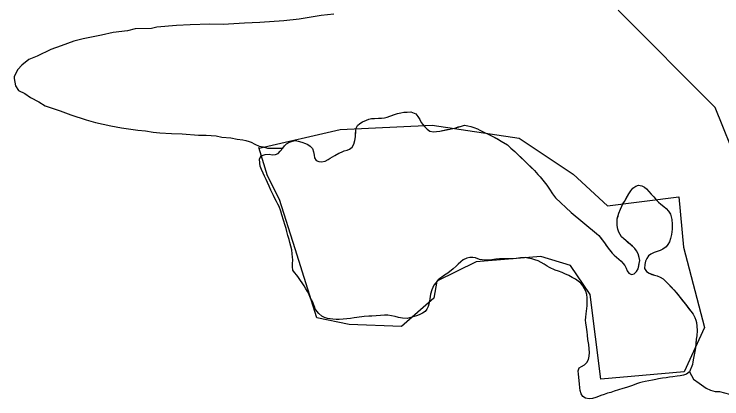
# Model space of a CAD drawing. Extents: x 3172231 to 3210228, y 940198 to 965780.
# Drawn here: x 3198070 to 3198880, y 949546 to 949986 of the extents above; entities that cross this region are included whole.
import ezdxf

# ---------------------------------------------------------------- set-up
doc = ezdxf.new("R2010")
doc.units = 0
for name, color, linetype in [('V-BORW-LINE', 7, 'Continuous'), ('V-SITE-VEGE', 7, 'Continuous'), ('V-TOPO-SHOR', 7, 'Continuous'), ('V-WETL-SWMP', 7, 'Continuous')]:
    doc.layers.add(name, color=color, linetype=linetype)

msp = doc.modelspace()

# ---------------------------------------------------------------- linework, layer by layer
at = {"layer": 'V-BORW-LINE'}
for points in [[(3198443.383, 949853.759), (3198548.651, 949858.736)], [(3198548.651, 949858.736), (3198648.099, 949843.831)], [(3198350.847, 949832.638), (3198443.383, 949853.759)], [(3198648.099, 949843.831), (3198709.659, 949803.052)], [(3198360.245, 949800.831), (3198350.119, 949833.418)], [(3198374.12, 949774.078), (3198360.245, 949800.831)], [(3198709.659, 949803.052), (3198749.024, 949766.663)], [(3198749.024, 949766.663), (3198830.612, 949776.836)], [(3198830.612, 949776.836), (3198835.881, 949719.425)], [(3198391.87, 949717.37), (3198374.12, 949774.078)], [(3198835.881, 949719.425), (3198859.976, 949627.768)], [(3198416.636, 949638.6), (3198391.87, 949717.37)], [(3198598.989, 949702.678), (3198554.055, 949680.445)], [(3198672.813, 949708.815), (3198598.989, 949702.678)], [(3198706.664, 949698.663), (3198672.813, 949708.815)], [(3198729.22, 949665.27), (3198706.664, 949698.663)], [(3198554.055, 949680.445), (3198550.523, 949661.239)], [(3198741.364, 949568.588), (3198729.22, 949665.27)], [(3198550.523, 949661.239), (3198513.385, 949628.62)], [(3198453.743, 949630.903), (3198416.636, 949638.6)], [(3198513.385, 949628.62), (3198453.743, 949630.903)], [(3198859.976, 949627.768), (3198836.864, 949577.149)], [(3198836.864, 949577.149), (3198741.364, 949568.588)]]:
    msp.add_lwpolyline(points, dxfattribs=at)
at = {"layer": 'V-SITE-VEGE'}
for p, q in [((3198436.146, 949985.687), (3198421.669, 949984.315)), ((3198378.958, 949978.021), (3198351.457, 949975.992)), ((3198396.329, 949980.102), (3198378.958, 949978.021)), ((3198421.669, 949984.315), (3198396.329, 949980.102)), ((3198227.725, 949969.389), (3198208.914, 949968.762)), ((3198233.519, 949970.806), (3198227.725, 949969.389)), ((3198255.955, 949972.862), (3198233.519, 949970.806)), ((3198271.874, 949973.503), (3198255.955, 949972.862)), ((3198294.302, 949974.114), (3198271.874, 949973.503)), ((3198309.492, 949974.036), (3198294.302, 949974.114)), ((3198334.092, 949975.357), (3198309.492, 949974.036)), ((3198351.457, 949975.992), (3198334.092, 949975.357)), ((3198170.539, 949961.723), (3198149.541, 949957.49)), ((3198183.572, 949964.552), (3198170.539, 949961.723)), ((3198200.223, 949966.638), (3198183.572, 949964.552)), ((3198208.914, 949968.762), (3198200.223, 949966.638)), ((3198138.672, 949954.652), (3198124.18, 949949.663)), ((3198149.541, 949957.49), (3198138.672, 949954.652)), ((3198112.585, 949945.382), (3198096.629, 949937.506)), ((3198124.18, 949949.663), (3198112.585, 949945.382)), ((3198096.629, 949937.506), (3198087.208, 949933.936)), ((3198087.208, 949933.936), (3198079.217, 949927.466)), ((3198074.85, 949922.426), (3198070.47, 949914.49)), ((3198079.217, 949927.466), (3198074.85, 949922.426)), ((3198070.47, 949914.49), (3198070.457, 949912.321)), ((3198070.457, 949912.321), (3198071.86, 949903.634)), ((3198071.86, 949903.634), (3198075.452, 949898.551)), ((3198075.452, 949898.551), (3198082.667, 949894.897)), ((3198082.667, 949894.897), (3198089.156, 949890.525)), ((3198089.156, 949890.525), (3198098.533, 949885.413)), ((3198098.533, 949885.413), (3198105.744, 949881.034)), ((3198105.744, 949881.034), (3198123.077, 949875.158)), ((3198123.077, 949875.158), (3198135.35, 949870.755)), ((3198508.85, 949872.084), (3198512.567, 949872.963)), ((3198512.567, 949872.963), (3198516.282, 949873.583)), ((3198516.282, 949873.583), (3198519.997, 949873.819)), ((3198519.997, 949873.819), (3198523.968, 949873.928)), ((3198523.968, 949873.928), (3198529.844, 949871.722)), ((3198135.35, 949870.755), (3198152.682, 949864.882)), ((3198152.682, 949864.882), (3198163.518, 949861.932)), ((3198468.984, 949862.686), (3198476.168, 949865.721)), ((3198476.168, 949865.721), (3198479.115, 949866.348)), ((3198479.115, 949866.348), (3198482.574, 949866.329)), ((3198482.574, 949866.329), (3198494.1, 949867.167)), ((3198494.1, 949867.167), (3198497.05, 949867.921)), ((3198497.05, 949867.921), (3198500.13, 949869.182)), ((3198500.13, 949869.182), (3198508.85, 949872.084)), ((3198529.844, 949871.722), (3198532.263, 949868.765)), ((3198532.263, 949868.765), (3198534.421, 949865.168)), ((3198534.421, 949865.168), (3198536.068, 949862.088)), ((3198163.518, 949861.932), (3198180.861, 949858.226)), ((3198180.861, 949858.226), (3198193.147, 949855.993)), ((3198193.147, 949855.993), (3198211.939, 949853.003)), ((3198461.777, 949855.426), (3198463.071, 949858.619)), ((3198463.071, 949858.619), (3198465.775, 949860.91)), ((3198465.775, 949860.91), (3198468.984, 949862.686)), ((3198536.068, 949862.088), (3198537.977, 949859.518)), ((3198537.977, 949859.518), (3198542.941, 949854.113)), ((3198568.805, 949854.365), (3198575.472, 949855.997)), ((3198575.472, 949855.997), (3198582.011, 949857.884)), ((3198582.011, 949857.884), (3198585.472, 949858.762)), ((3198585.472, 949858.762), (3198589.312, 949858.232)), ((3198589.312, 949858.232), (3198592.892, 949857.314)), ((3198592.892, 949857.314), (3198596.214, 949856.276)), ((3198596.214, 949856.276), (3198600.304, 949854.59)), ((3198211.939, 949853.003), (3198220.617, 949852.237)), ((3198220.617, 949852.237), (3198229.29, 949850.744)), ((3198229.29, 949850.744), (3198237.24, 949849.982)), ((3198237.24, 949849.982), (3198250.259, 949849.192)), ((3198250.259, 949849.192), (3198262.558, 949849.128)), ((3198262.558, 949849.128), (3198281.356, 949847.586)), ((3198460.702, 949845.444), (3198461.248, 949852.227)), ((3198461.248, 949852.227), (3198461.777, 949855.426)), ((3198542.941, 949854.113), (3198545.876, 949852.051)), ((3198545.876, 949852.051), (3198550.097, 949851.133)), ((3198550.097, 949851.133), (3198553.3, 949851.502)), ((3198553.3, 949851.502), (3198557.144, 949852.12)), ((3198557.144, 949852.12), (3198568.805, 949854.365)), ((3198600.304, 949854.59), (3198603.109, 949853.167)), ((3198603.109, 949853.167), (3198607.58, 949850.711)), ((3198607.58, 949850.711), (3198612.436, 949848.51)), ((3198612.436, 949848.51), (3198617.8, 949845.921)), ((3198281.356, 949847.586), (3198290.038, 949847.541)), ((3198290.038, 949847.541), (3198301.609, 949846.757)), ((3198301.609, 949846.757), (3198308.111, 949845.28)), ((3198308.111, 949845.28), (3198318.233, 949844.504)), ((3198318.233, 949844.504), (3198325.462, 949843.021)), ((3198325.462, 949843.021), (3198331.966, 949842.263)), ((3198331.966, 949842.263), (3198335.581, 949841.522)), ((3198335.581, 949841.522), (3198339.19, 949840.058)), ((3198339.19, 949840.058), (3198341.357, 949839.322)), ((3198385.389, 949839.556), (3198388.725, 949840.691)), ((3198388.725, 949840.691), (3198392.184, 949841.184)), ((3198392.184, 949841.184), (3198395.254, 949840.658)), ((3198395.254, 949840.658), (3198399.348, 949839.611)), ((3198458.867, 949837.258), (3198460.042, 949841.477)), ((3198460.042, 949841.477), (3198460.702, 949845.444)), ((3198617.8, 949845.921), (3198627.63, 949840.623)), ((3198627.63, 949840.623), (3198634.522, 949836.234)), ((3198341.357, 949839.322), (3198345.686, 949837.131)), ((3198345.686, 949837.131), (3198350.74, 949834.936)), ((3198350.74, 949834.936), (3198355.074, 949834.188)), ((3198355.074, 949834.188), (3198360.131, 949832.716)), ((3198360.131, 949832.716), (3198377.672, 949832.552)), ((3198377.672, 949832.552), (3198379.734, 949835.231)), ((3198379.734, 949835.231), (3198381.923, 949837.524)), ((3198381.923, 949837.524), (3198385.389, 949839.556)), ((3198399.348, 949839.611), (3198403.691, 949838.053)), ((3198403.691, 949838.053), (3198406.501, 949836.758)), ((3198406.501, 949836.758), (3198409.051, 949834.825)), ((3198409.051, 949834.825), (3198411.599, 949832.251)), ((3198411.599, 949832.251), (3198412.858, 949828.276)), ((3198453.974, 949831.524), (3198456.931, 949833.811)), ((3198456.931, 949833.811), (3198458.867, 949837.258)), ((3198634.522, 949836.234), (3198638.472, 949832.759)), ((3198638.472, 949832.759), (3198642.933, 949828.638)), ((3198412.858, 949828.276), (3198413.483, 949824.56)), ((3198413.483, 949824.56), (3198413.85, 949821.484)), ((3198432.028, 949821.263), (3198437.164, 949824.311)), ((3198437.164, 949824.311), (3198441.659, 949826.848)), ((3198441.659, 949826.848), (3198444.737, 949828.114)), ((3198444.737, 949828.114), (3198448.072, 949829.375)), ((3198448.072, 949829.375), (3198451.152, 949830.385)), ((3198451.152, 949830.385), (3198453.974, 949831.524)), ((3198642.933, 949828.638), (3198665.483, 949807.142)), ((3198413.85, 949821.484), (3198415.881, 949818.529)), ((3198415.881, 949818.529), (3198418.947, 949817.235)), ((3198418.947, 949817.235), (3198422.019, 949816.833)), ((3198422.019, 949816.833), (3198426.121, 949817.839)), ((3198426.121, 949817.839), (3198429.459, 949819.613)), ((3198429.459, 949819.613), (3198432.028, 949821.263)), ((3198665.483, 949807.142), (3198669.303, 949802.641)), ((3198669.303, 949802.641), (3198671.975, 949799.81)), ((3198671.975, 949799.81), (3198679.608, 949790.17)), ((3198679.608, 949790.17), (3198682.787, 949785.671)), ((3198682.787, 949785.671), (3198686.344, 949780.277)), ((3198773.278, 949780.217), (3198775.727, 949783.918)), ((3198775.727, 949783.918), (3198777.92, 949786.724)), ((3198777.92, 949786.724), (3198781.39, 949789.263)), ((3198781.39, 949789.263), (3198784.466, 949790.148)), ((3198784.466, 949790.148), (3198788.304, 949789.486)), ((3198788.304, 949789.486), (3198791.37, 949788.063)), ((3198791.37, 949788.063), (3198793.665, 949786.003)), ((3198793.665, 949786.003), (3198799.138, 949779.828)), ((3198686.344, 949780.277), (3198689.652, 949775.65)), ((3198689.652, 949775.65), (3198707.361, 949758.916)), ((3198768.369, 949771.665), (3198773.278, 949780.217)), ((3198799.138, 949779.828), (3198801.939, 949776.871)), ((3198801.939, 949776.871), (3198804.739, 949773.526)), ((3198765.268, 949766.174), (3198766.689, 949768.984)), ((3198766.689, 949768.984), (3198768.369, 949771.665)), ((3198804.739, 949773.526), (3198807.414, 949770.825)), ((3198807.414, 949770.825), (3198810.217, 949768.507)), ((3198810.217, 949768.507), (3198813.535, 949766.055)), ((3198707.361, 949758.916), (3198736.301, 949735.083)), ((3198762.028, 949758.381), (3198763.845, 949762.981)), ((3198763.845, 949762.981), (3198765.268, 949766.174)), ((3198813.535, 949766.055), (3198816.339, 949763.737)), ((3198816.339, 949763.737), (3198819.009, 949760.651)), ((3198819.009, 949760.651), (3198821.043, 949757.312)), ((3198759.927, 949748.279), (3198760.201, 949751.861)), ((3198760.201, 949751.861), (3198762.028, 949758.381)), ((3198821.043, 949757.312), (3198822.051, 949753.978)), ((3198822.051, 949753.978), (3198822.675, 949751.029)), ((3198822.675, 949751.029), (3198823.161, 949745.778)), ((3198760.033, 949744.052), (3198759.927, 949748.279)), ((3198761.037, 949740.078), (3198760.033, 949744.052)), ((3198823.161, 949745.778), (3198822.876, 949740.019)), ((3198736.301, 949735.083), (3198738.978, 949732.634)), ((3198762.171, 949736.742), (3198761.037, 949740.078)), ((3198763.566, 949733.92), (3198762.171, 949736.742)), ((3198822.876, 949740.019), (3198822.204, 949734.004)), ((3198738.978, 949732.634), (3198742.922, 949727.881)), ((3198742.922, 949727.881), (3198745.466, 949724.282)), ((3198765.217, 949731.223), (3198763.566, 949733.92)), ((3198767.637, 949728.907), (3198765.217, 949731.223)), ((3198775.289, 949722.593), (3198767.637, 949728.907)), ((3198821.285, 949729.4), (3198820.113, 949725.693)), ((3198822.204, 949734.004), (3198821.285, 949729.4)), ((3198745.466, 949724.282), (3198749.787, 949718.499)), ((3198749.787, 949718.499), (3198754.368, 949712.713)), ((3198780.384, 949717.831), (3198775.289, 949722.593)), ((3198815.987, 949719.826), (3198812.515, 949717.026)), ((3198818.178, 949722.373), (3198815.987, 949719.826)), ((3198820.113, 949725.693), (3198818.178, 949722.373)), ((3198754.368, 949712.713), (3198756.66, 949710.272)), ((3198782.293, 949715.388), (3198780.384, 949717.831)), ((3198784.196, 949711.92), (3198782.293, 949715.388)), ((3198785.455, 949707.818), (3198784.196, 949711.92)), ((3198798.532, 949711.462), (3198796.088, 949709.428)), ((3198802.511, 949713.364), (3198798.532, 949711.462)), ((3198809.308, 949715.763), (3198802.511, 949713.364)), ((3198812.515, 949717.026), (3198809.308, 949715.763)), ((3198756.66, 949710.272), (3198759.466, 949708.078)), ((3198759.466, 949708.078), (3198762.016, 949705.889)), ((3198762.016, 949705.889), (3198764.563, 949703.444)), ((3198764.563, 949703.444), (3198766.726, 949701.001)), ((3198785.418, 949700.904), (3198785.949, 949704.23)), ((3198785.949, 949704.23), (3198785.455, 949707.818)), ((3198792.603, 949703.556), (3198791.585, 949699.495)), ((3198794.026, 949706.366), (3198792.603, 949703.556)), ((3198796.088, 949709.428), (3198794.026, 949706.366)), ((3198766.726, 949701.001), (3198768.762, 949698.428)), ((3198768.762, 949698.428), (3198770.41, 949695.346)), ((3198770.41, 949695.346), (3198771.549, 949692.528)), ((3198782.172, 949691.832), (3198783.978, 949694.637)), ((3198783.978, 949694.637), (3198785.418, 949700.904)), ((3198791.585, 949699.495), (3198791.456, 949694.936)), ((3198791.456, 949694.936), (3198793.821, 949691.643)), ((3198771.549, 949692.528), (3198773.329, 949689.827)), ((3198773.329, 949689.827), (3198776.649, 949688.145)), ((3198776.649, 949688.145), (3198779.598, 949689.155)), ((3198779.598, 949689.155), (3198782.172, 949691.832)), ((3198793.821, 949691.643), (3198796.631, 949689.837)), ((3198796.631, 949689.837), (3198799.951, 949688.409)), ((3198799.951, 949688.409), (3198805.833, 949686.718)), ((3198805.833, 949686.718), (3198809.281, 949685.29)), ((3198809.281, 949685.29), (3198812.601, 949683.097)), ((3198812.601, 949683.097), (3198815.913, 949680.136)), ((3198815.913, 949680.136), (3198824.957, 949670.87)), ((3198824.957, 949670.87), (3198827.627, 949667.784)), ((3198827.627, 949667.784), (3198838.185, 949654.415)), ((3198838.185, 949654.415), (3198844.417, 949646.19)), ((3198844.417, 949646.19), (3198847.09, 949642.848)), ((3198847.09, 949642.848), (3198849.119, 949639.124)), ((3198849.119, 949639.124), (3198850.129, 949636.173)), ((3198850.129, 949636.173), (3198850.753, 949633.226)), ((3198850.753, 949633.226), (3198851.372, 949629.126)), ((3198851.476, 949624.133), (3198851.19, 949617.989)), ((3198851.372, 949629.126), (3198851.476, 949624.133)), ((3198850.657, 949614.407), (3198849.582, 949604.425)), ((3198851.19, 949617.989), (3198850.657, 949614.407)), ((3198848.923, 949600.204), (3198848.132, 949596.239)), ((3198849.582, 949604.425), (3198848.923, 949600.204)), ((3198847.602, 949592.659), (3198846.811, 949588.307)), ((3198848.132, 949596.239), (3198847.602, 949592.659)), ((3198846.156, 949585.237), (3198842.713, 949577.185)), ((3198846.811, 949588.307), (3198846.156, 949585.237)), ((3198842.713, 949577.185), (3198847.497, 949568.434)), ((3198847.497, 949568.434), (3198853.985, 949564.061)), ((3198853.985, 949564.061), (3198861.913, 949558.232)), ((3198861.913, 949558.232), (3198866.965, 949556.039)), ((3198866.965, 949556.039), (3198872.022, 949554.564)), ((3198872.022, 949554.564), (3198877.087, 949554.538)), ((3198877.087, 949554.538), (3198888.646, 949551.587))]:
    msp.add_line(p, q, dxfattribs=at)
at = {"layer": 'V-TOPO-SHOR'}
for points in [[(3198351.142, 949820.374), (3198353.024, 949823.991), (3198357.487, 949825.521), (3198362.152, 949825.81), (3198365.599, 949825.06), (3198369.314, 949825.169), (3198372.265, 949826.434), (3198374.839, 949829.238), (3198377.672, 949832.552), (3198379.734, 949835.231), (3198381.923, 949837.524), (3198385.391, 949839.556), (3198388.725, 949840.691), (3198392.184, 949841.184), (3198395.254, 949840.658), (3198399.346, 949839.611), (3198403.691, 949838.053), (3198406.501, 949836.758), (3198409.051, 949834.825), (3198411.599, 949832.251), (3198412.858, 949828.276), (3198413.481, 949824.56), (3198413.85, 949821.484), (3198415.881, 949818.529), (3198418.947, 949817.235), (3198422.019, 949816.833), (3198426.121, 949817.839), (3198429.459, 949819.613), (3198432.028, 949821.263), (3198437.164, 949824.311), (3198441.659, 949826.848), (3198444.737, 949828.114), (3198448.074, 949829.375), (3198451.152, 949830.385), (3198453.974, 949831.524), (3198456.929, 949833.811), (3198458.869, 949837.258), (3198460.042, 949841.477), (3198460.702, 949845.444), (3198460.976, 949849.028), (3198461.248, 949852.227), (3198461.777, 949855.426), (3198463.073, 949858.619), (3198465.775, 949860.91), (3198468.984, 949862.686), (3198472.834, 949864.331), (3198476.168, 949865.721), (3198479.117, 949866.348), (3198482.574, 949866.329), (3198487.057, 949866.692), (3198490.514, 949866.93), (3198494.1, 949867.167), (3198497.05, 949867.921), (3198500.13, 949869.184), (3198504.234, 949870.573), (3198508.85, 949872.084), (3198512.567, 949872.963), (3198516.282, 949873.583), (3198519.997, 949873.819), (3198523.966, 949873.928), (3198529.844, 949871.722), (3198532.263, 949868.765), (3198534.421, 949865.168), (3198536.068, 949862.086), (3198537.977, 949859.518), (3198540.269, 949856.946), (3198542.941, 949854.113), (3198545.876, 949852.051), (3198550.097, 949851.133), (3198553.3, 949851.502), (3198557.144, 949852.12), (3198565.346, 949853.744), (3198568.805, 949854.365), (3198572.01, 949855.119), (3198575.472, 949855.997), (3198578.421, 949856.878), (3198582.011, 949857.884), (3198585.472, 949858.762), (3198589.312, 949858.232), (3198592.892, 949857.316), (3198596.214, 949856.276), (3198600.304, 949854.59), (3198603.111, 949853.167), (3198607.58, 949850.711), (3198612.436, 949848.51), (3198617.8, 949845.921), (3198623.161, 949843.079), (3198627.63, 949840.623), (3198634.522, 949836.234), (3198638.472, 949832.759), (3198642.933, 949828.638), (3198661.025, 949811.39), (3198665.483, 949807.142), (3198669.303, 949802.641), (3198671.975, 949799.81), (3198679.608, 949790.17), (3198682.787, 949785.671), (3198686.344, 949780.277), (3198689.65, 949775.65), (3198707.361, 949758.916), (3198736.301, 949735.083)], [(3198588.026, 949706.778), (3198584.047, 949705.004), (3198581.218, 949702.715), (3198578.134, 949700.042), (3198575.816, 949697.748), (3198572.727, 949694.564), (3198566.303, 949689.859), (3198562.577, 949687.574), (3198555.508, 949681.977), (3198552.673, 949678.79), (3198550.613, 949676.111), (3198548.024, 949670.877), (3198546.718, 949665.761), (3198546.05, 949660.26), (3198545.13, 949655.656), (3198543.959, 949651.693), (3198542.534, 949648.627), (3198540.6, 949646.075), (3198537.645, 949644.044), (3198533.795, 949642.141), (3198530.459, 949640.877), (3198519.817, 949637.988), (3198514.697, 949638.141), (3198510.093, 949639.19), (3198506.386, 949640.232), (3198497.689, 949641.686), (3198493.973, 949641.578), (3198489.619, 949641.471), (3198484.368, 949641.115), (3198479.629, 949640.755), (3198476.172, 949640.515), (3198470.921, 949640.286), (3198462.465, 949639.178), (3198459.391, 949638.553), (3198455.162, 949637.934), (3198446.581, 949637.209), (3198442.098, 949636.72), (3198438.897, 949636.736), (3198434.93, 949637.013), (3198428.788, 949637.941), (3198425.21, 949639.11), (3198422.529, 949640.789), (3198419.086, 949643.495), (3198416.541, 949646.325), (3198414.89, 949649.149), (3198414.384, 949650.689), (3198411.603, 949657.233), (3198409.317, 949661.085), (3198407.8, 949664.806), (3198405.772, 949668.786), (3198403.995, 949671.995), (3198402.092, 949675.206), (3198399.804, 949678.673), (3198398.025, 949681.244), (3198395.737, 949684.713), (3198393.703, 949687.41), (3198391.16, 949690.625), (3198389.124, 949693.196), (3198388.633, 949697.04), (3198388.905, 949700.368), (3198389.054, 949704.847), (3198388.817, 949708.177), (3198388.452, 949712.021), (3198387.961, 949716.248), (3198386.959, 949720.477), (3198385.702, 949724.837), (3198384.821, 949728.298), (3198383.437, 949732.788), (3198382.179, 949737.402), (3198381.428, 949740.607), (3198380.422, 949744.197), (3198378.661, 949750.351), (3198376.771, 949756.249), (3198375.511, 949760.483), (3198373.363, 949765.871), (3198371.968, 949768.566), (3198370.446, 949771.517), (3198369.054, 949774.471), (3198366.897, 949778.579), (3198365.633, 949781.657), (3198363.985, 949784.739), (3198362.086, 949789.101), (3198360.061, 949793.337), (3198358.541, 949796.802), (3198356.768, 949800.65), (3198355.121, 949804.115), (3198353.35, 949808.095), (3198351.961, 949811.943), (3198351.467, 949815.531), (3198351.142, 949820.374)], [(3198736.301, 949735.083), (3198738.978, 949732.636), (3198740.886, 949730.322), (3198742.922, 949727.881), (3198745.466, 949724.282), (3198747.626, 949721.454), (3198749.787, 949718.499), (3198751.696, 949716.055), (3198754.368, 949712.713), (3198756.66, 949710.27), (3198759.466, 949708.078), (3198762.016, 949705.889), (3198764.563, 949703.444), (3198766.726, 949701.001), (3198768.764, 949698.428), (3198770.41, 949695.346), (3198771.549, 949692.526), (3198773.329, 949689.827), (3198776.649, 949688.145), (3198779.598, 949689.155), (3198782.172, 949691.832), (3198783.978, 949694.637), (3198784.765, 949697.963), (3198785.418, 949700.904), (3198785.949, 949704.23), (3198785.455, 949707.818), (3198784.196, 949711.92), (3198782.293, 949715.388), (3198780.384, 949717.831), (3198777.583, 949720.532), (3198775.289, 949722.593), (3198772.866, 949724.526), (3198770.443, 949726.586), (3198767.637, 949728.907), (3198765.217, 949731.223), (3198763.566, 949733.92), (3198762.173, 949736.742), (3198761.037, 949740.078), (3198760.033, 949744.052), (3198759.927, 949748.279), (3198760.201, 949751.861), (3198761.115, 949755.058), (3198762.028, 949758.381), (3198763.843, 949762.981), (3198765.268, 949766.174), (3198766.689, 949768.984), (3198768.369, 949771.665), (3198770.693, 949775.748), (3198773.278, 949780.217), (3198775.727, 949783.918), (3198777.918, 949786.724), (3198781.39, 949789.265), (3198784.466, 949790.148), (3198788.304, 949789.486), (3198791.37, 949788.063), (3198793.663, 949786.003), (3198796.209, 949783.172), (3198799.138, 949779.828), (3198801.939, 949776.871), (3198804.739, 949773.526), (3198807.414, 949770.825), (3198810.217, 949768.507), (3198813.535, 949766.055), (3198816.339, 949763.739), (3198819.012, 949760.651), (3198821.043, 949757.312), (3198822.051, 949753.978), (3198822.675, 949751.029), (3198823.161, 949745.778), (3198822.876, 949740.019), (3198822.204, 949734.004), (3198821.285, 949729.4), (3198820.113, 949725.693), (3198818.178, 949722.373), (3198815.987, 949719.826), (3198812.515, 949717.026), (3198809.308, 949715.763), (3198805.718, 949714.501), (3198802.511, 949713.364), (3198798.532, 949711.464), (3198796.088, 949709.428), (3198794.026, 949706.366), (3198792.603, 949703.556), (3198791.585, 949699.495), (3198791.458, 949694.936), (3198793.821, 949691.643), (3198796.631, 949689.837), (3198799.951, 949688.412), (3198802.892, 949687.627), (3198805.833, 949686.718), (3198809.281, 949685.29), (3198812.599, 949683.097), (3198815.913, 949680.136), (3198818.078, 949677.948), (3198821.899, 949674.088), (3198824.957, 949670.87), (3198827.63, 949667.784), (3198829.917, 949664.829), (3198832.971, 949660.972), (3198836.024, 949657.116), (3198838.187, 949654.417)], [(3198842.674, 949577.09), (3198839.569, 949574.26), (3198836.108, 949573.255), (3198832.262, 949572.378), (3198828.676, 949571.884), (3198823.808, 949571.27), (3198820.093, 949570.776), (3198816.12, 949570.285), (3198812.149, 949569.791), (3198807.279, 949568.921), (3198804.205, 949568.423), (3198800.487, 949567.547), (3198796.385, 949566.799), (3198792.285, 949566.052), (3198788.568, 949565.175), (3198785.49, 949564.295), (3198782.414, 949563.414), (3198777.667, 949561.517), (3198774.074, 949560.256), (3198770.613, 949559.248), (3198766.509, 949558.118), (3198761.766, 949556.606), (3198756.507, 949554.841), (3198752.916, 949553.577), (3198749.197, 949552.445), (3198745.22, 949551.056), (3198741.503, 949549.797), (3198738.679, 949548.658), (3198735.601, 949547.521), (3198732.01, 949546.643), (3198727.912, 949546.151), (3198723.947, 949546.942), (3198721.013, 949548.875), (3198719.106, 949551.701), (3198717.717, 949555.55), (3198717.351, 949558.753), (3198716.988, 949563.109), (3198716.751, 949566.822), (3198716.388, 949571.049), (3198716.022, 949574.508), (3198715.655, 949578.094), (3198716.571, 949581.547), (3198719.268, 949583.198), (3198722.733, 949584.844), (3198725.563, 949587.646), (3198727.374, 949591.095), (3198728.16, 949594.931), (3198728.439, 949599.027), (3198728.203, 949603.125), (3198727.589, 949608.378), (3198726.72, 949613.887), (3198726.106, 949619.011), (3198725.742, 949622.599), (3198725.127, 949627.85), (3198724.259, 949632.976), (3198723.89, 949636.177), (3198724.163, 949639.378), (3198724.566, 949643.216), (3198724.965, 949646.286), (3198725.637, 949652.428), (3198725.912, 949655.885), (3198725.94, 949661.646), (3198725.447, 949665.361), (3198724.314, 949669.08), (3198722.919, 949671.776), (3198720.888, 949675.116), (3198718.6, 949678.327), (3198715.667, 949680.775), (3198712.606, 949682.712), (3198708.647, 949684.907), (3198704.817, 949686.976), (3198700.217, 949689.048), (3198697.024, 949690.345), (3198693.064, 949691.901), (3198689.357, 949693.329), (3198682.842, 949696.178), (3198680.034, 949697.857), (3198676.461, 949699.923), (3198673.014, 949701.99), (3198669.694, 949703.671), (3198665.86, 949705.099), (3198662.536, 949706.012), (3198657.932, 949707.061), (3198654.86, 949707.46), (3198649.738, 949707.358), (3198644.614, 949706.616), (3198641.028, 949706.25), (3198637.442, 949706.139), (3198632.578, 949706.166), (3198628.994, 949706.311), (3198625.664, 949706.2), (3198621.31, 949705.84), (3198616.952, 949705.092), (3198613.493, 949704.599), (3198609.78, 949704.488), (3198605.557, 949704.896), (3198602.616, 949705.549), (3198598.27, 949707.108), (3198594.944, 949707.638), (3198591.487, 949707.655), (3198588.026, 949706.778)], [(3198838.187, 949654.417), (3198840.223, 949651.717), (3198842.256, 949649.145), (3198844.417, 949646.19), (3198847.09, 949642.848), (3198849.119, 949639.124), (3198850.129, 949636.173), (3198850.753, 949633.226), (3198851.372, 949629.126), (3198851.476, 949624.133), (3198851.188, 949617.989), (3198850.657, 949614.407), (3198849.988, 949608.648), (3198849.582, 949604.425), (3198848.921, 949600.204), (3198848.132, 949596.239), (3198847.602, 949592.657), (3198846.811, 949588.307), (3198846.156, 949585.237), (3198842.674, 949577.09)]]:
    msp.add_lwpolyline(points, dxfattribs=at)
at = {"layer": 'V-WETL-SWMP'}
for p, q in [((3198872.192, 949879.192), (3198761.301, 949990.13)), ((3198946.12, 949694.297), (3198872.192, 949879.192))]:
    msp.add_line(p, q, dxfattribs=at)

doc.saveas('drawing.dxf')
